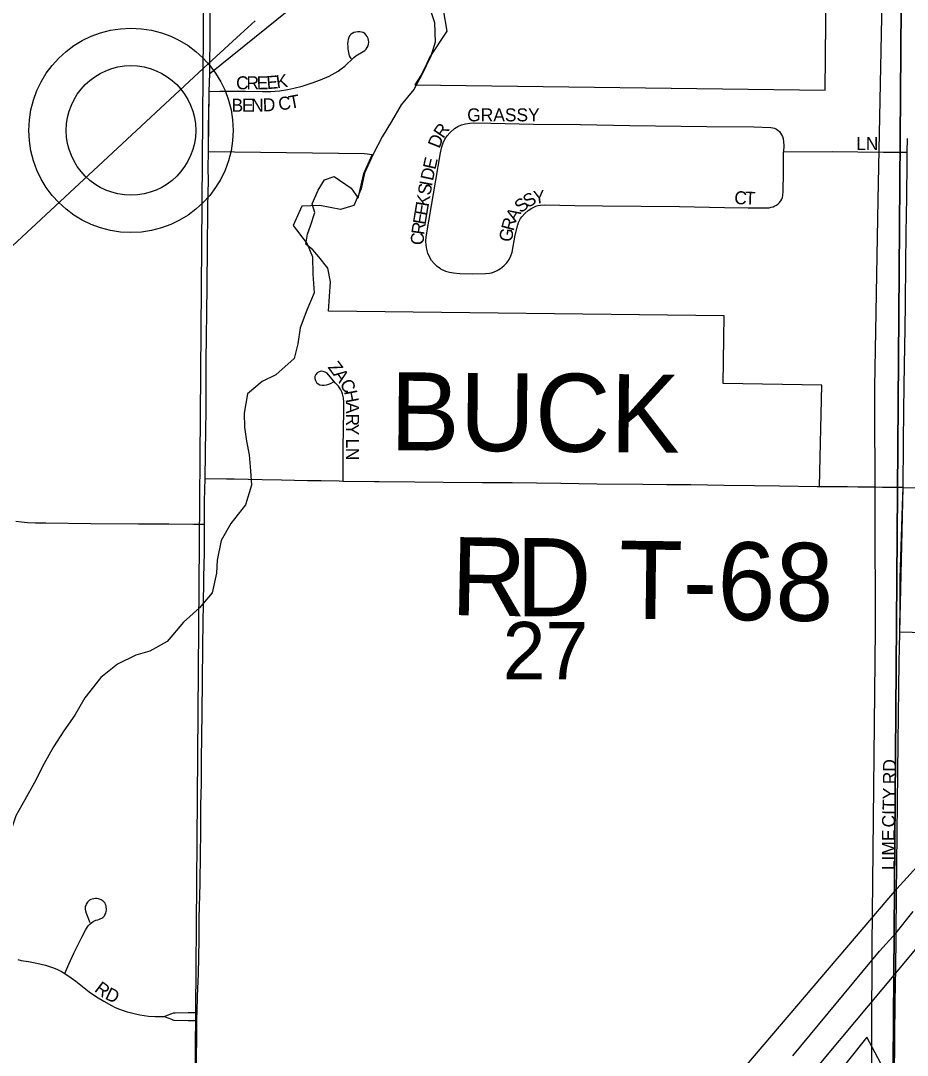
# Model space of a CAD drawing. Extents: x 1443599 to 1910620, y 1028088 to 1361369.
# Drawn here: x 1672898 to 1676309, y 1306313 to 1310290 of the extents above; entities that cross this region are included whole.
import ezdxf

# ---------------------------------------------------------------- set-up
doc = ezdxf.new("R2010")
doc.units = 0
for name, color, linetype in [('GM_X_City_Street', 7, 'Continuous'), ('GM_X_City_Street_Text', 7, 'Continuous'), ('GM_X_Corporation', 7, 'Continuous'), ('GM_X_County_Road', 7, 'Continuous'), ('GM_X_Interstate_Route', 7, 'Continuous'), ('GM_X_Minor_River', 7, 'Continuous'), ('GM_X_Rail_Line', 7, 'Continuous'), ('GM_X_Section', 7, 'Continuous'), ('GM_X_Section_Text', 7, 'Continuous'), ('GM_X_Township_Road', 7, 'Continuous'), ('GM_X_Township_Road_Text', 7, 'Continuous'), ('GM_X_Township_Subdivision', 7, 'Continuous'), ('GM_X_Township_Subdivision_Text', 7, 'Continuous'), ('GM_X_Unincorporated', 7, 'Continuous'), ('GM_X_Unincorporated_Location', 7, 'Continuous')]:
    doc.layers.add(name, color=color, linetype=linetype)

msp = doc.modelspace()

# ---------------------------------------------------------------- linework, layer by layer
at = {"layer": 'GM_X_City_Street'}
for points in [[(1673623.9, 1310018.8), (1673663.9, 1310018.9), (1673721.5, 1310019.1), (1673762.7, 1310019), (1673828.4, 1310017.6), (1673861, 1310018.5), (1673893.5, 1310021.2), (1673925.8, 1310025.7), (1673949.7, 1310030.4), (1673981.2, 1310039), (1674019.9, 1310051.9), (1674051.8, 1310063.5), (1674085.4, 1310077.5), (1674119.1, 1310096.7), (1674131.7, 1310105.1), (1674144.8, 1310115.1), (1674180.5, 1310149.2), (1674187.2, 1310154.7), (1674194.4, 1310159.5), (1674216, 1310171.5), (1674222.1, 1310176), (1674227.3, 1310181.1), (1674231.6, 1310187.1), (1674234.7, 1310193.7), (1674236.5, 1310200.7), (1674237.1, 1310208), (1674236.4, 1310215.3), (1674234.5, 1310222.4), (1674231.3, 1310229.1), (1674227.2, 1310235.3), (1674222.1, 1310240.6), (1674216.3, 1310244.6), (1674209.7, 1310246.9), (1674202.6, 1310247.8), (1674194.8, 1310247.7), (1674187.2, 1310246.8), (1674180.2, 1310244.9), (1674173.8, 1310241.6), (1674168.3, 1310237.2), (1674163.7, 1310231.6), (1674160.2, 1310225.2), (1674158, 1310218.2), (1674156.9, 1310210.8), (1674156.1, 1310201.5), (1674156.5, 1310190.7), (1674157, 1310181.7), (1674157.6, 1310174.5), (1674160.1, 1310162.2), (1674162.1, 1310155.9), (1674165.4, 1310148.9), (1674169.3, 1310143.3)], [(1674567.1, 1309875.6), (1674580.1, 1309883.4), (1674594.6, 1309889.6), (1674609.8, 1309894.1), (1674625.5, 1309896.7), (1674641.4, 1309897.7), (1674706.8, 1309896.4), (1674871.4, 1309892.9), (1675052.3, 1309890.8), (1675241.4, 1309888), (1675537.5, 1309884.2), (1675718.3, 1309881.9), (1675783.8, 1309880), (1675791.3, 1309878.9), (1675798.5, 1309876.9), (1675805.1, 1309873.8), (1675811.3, 1309869.7), (1675816.7, 1309864.5), (1675821.5, 1309858.6), (1675825.5, 1309852.1), (1675828.9, 1309845.1), (1675831.7, 1309837.9), (1675834, 1309810.7), (1675833.2, 1309785.9)], [(1674513.1, 1309336.8), (1674500.2, 1309345.8), (1674488.6, 1309356.4), (1674478.7, 1309368.5), (1674470.8, 1309382), (1674464.8, 1309396.6), (1674460.5, 1309411.8), (1674457.8, 1309427.4), (1674457.1, 1309443.1), (1674458.3, 1309458.9), (1674479.2, 1309579.8), (1674493.8, 1309669.1), (1674513.7, 1309782), (1674518.9, 1309805.5), (1674523.8, 1309820.4), (1674530.5, 1309834.5), (1674539.4, 1309847.5), (1674549.7, 1309859.6), (1674567.1, 1309875.6)], [(1676308.5, 1309784.5), (1676309.4, 1309837.2)], [(1674513.1, 1309336.8), (1674532.4, 1309327.5), (1674547.5, 1309323.1), (1674563.3, 1309320.5), (1674587.5, 1309318.5), (1674636.6, 1309317.5), (1674685.8, 1309318.1), (1674701.6, 1309319.6), (1674709.2, 1309321.2), (1674716.6, 1309323.4), (1674730.8, 1309329.8), (1674744.4, 1309338.2), (1674757, 1309347.9), (1674767.8, 1309359.1), (1674776.9, 1309371.9), (1674783.9, 1309385.9), (1674788.5, 1309400.9), (1674800.6, 1309465.5), (1674810.2, 1309505.8), (1674813, 1309514.1), (1674816.7, 1309522), (1674821, 1309529.5), (1674825.9, 1309536.6), (1674837.3, 1309549.4), (1674850.4, 1309560.5), (1674864.7, 1309569.9), (1674872.4, 1309573.8), (1674880.4, 1309577.1), (1674888.8, 1309579.6), (1674897.3, 1309581.1), (1674914.4, 1309582.2), (1674972.2, 1309581.1), (1675029.6, 1309579.4), (1675136.5, 1309579.2), (1675284.6, 1309577.1), (1675432.6, 1309575.5), (1675605.4, 1309572.8), (1675696.8, 1309571.3), (1675753.3, 1309570.4), (1675777.3, 1309571.6), (1675784.9, 1309573), (1675792.3, 1309575.2), (1675799.5, 1309578.1), (1675806.1, 1309581.7), (1675812.2, 1309586.2), (1675817.5, 1309591.5), (1675821.9, 1309597.4), (1675825.6, 1309604.1), (1675828.3, 1309611.1), (1675830, 1309618.5), (1675831.4, 1309634.2), (1675832.2, 1309706.4), (1675833.2, 1309785.9)], [(1675833.2, 1309785.9), (1676019.9, 1309787.4), (1676217.9, 1309785.4), (1676282.2, 1309784.8), (1676308.5, 1309784.5)], [(1676292.5, 1308496), (1676293.7, 1308666.4), (1676295.7, 1308795.5), (1676298.3, 1308968.4), (1676300.5, 1309106.3), (1676301.4, 1309204.8), (1676303.4, 1309355.8), (1676304.7, 1309474.1), (1676307.1, 1309611.9), (1676307.8, 1309746.5), (1676308.5, 1309784.5)], [(1674138.3, 1308520.8), (1674138.4, 1308536.6), (1674138.5, 1308565.3), (1674139, 1308650.1), (1674141.5, 1308790.7), (1674141.5, 1308823.7), (1674139.9, 1308840.2), (1674136.2, 1308856.3), (1674133.3, 1308864), (1674129.7, 1308871.5), (1674125.3, 1308878.5), (1674120.3, 1308885), (1674109.4, 1308897.5), (1674082.8, 1308929.3), (1674076.9, 1308935), (1674070, 1308939.5), (1674062.3, 1308942.1), (1674054, 1308942.5), (1674046, 1308940.6), (1674038.8, 1308936.5), (1674033.3, 1308930.5), (1674030.2, 1308923), (1674029.8, 1308914.8), (1674031.9, 1308906.7), (1674036.1, 1308899.7), (1674042.2, 1308894.1), (1674049.7, 1308890.8), (1674057.9, 1308889.5), (1674066.2, 1308889.2), (1674074.3, 1308890.5), (1674084.1, 1308893.1), (1674092.5, 1308896.5), (1674101.9, 1308902.1)], [(1676292.5, 1308496), (1676458.7, 1308493.1), (1676619.3, 1308491), (1676721, 1308490.1), (1676868.4, 1308488), (1677055.3, 1308485.5), (1677157.2, 1308485), (1677281.1, 1308484.5)], [(1676253.8, 1305823.7), (1676259.4, 1306203.8), (1676261.5, 1306402.5), (1676263.9, 1306601.2), (1676264.1, 1306629), (1676265.4, 1306783.4), (1676267.7, 1306931), (1676273.6, 1307516)]]:
    msp.add_lwpolyline(points, dxfattribs=at)
at = {"layer": 'GM_X_Corporation'}
for points in [[(1674524.1, 1310332.3), (1674537.4, 1310249.6), (1674472.6, 1310151.2), (1674460.9, 1310125.3), (1674437.8, 1310079.5), (1674414.4, 1310043.7), (1675993.4, 1310022.9), (1676004, 1311194.9)], [(1676941, 1307921.9), (1676280.5, 1307939.4), (1676292.5, 1308496), (1675971.3, 1308500.2), (1675980, 1308889), (1675600, 1308895.7), (1675604, 1309156.3), (1674082.8, 1309174.3), (1674089.5, 1309287), (1674080.1, 1309339), (1674045.5, 1309383), (1674022.8, 1309409.6), (1673995.7, 1309430.8), (1674001.5, 1309469.6), (1674013.5, 1309501.6), (1674029.5, 1309553.6), (1674020.1, 1309587), (1674042.8, 1309639), (1674066.8, 1309679), (1674104.1, 1309691), (1674169.5, 1309647), (1674196.1, 1309608.3), (1674217.8, 1309702.4), (1674250, 1309774.6), (1674221.5, 1309779), (1673620.3, 1309785.8), (1673623.9, 1310018.8), (1673625.6, 1310088), (1673929.5, 1310332.3)], [(1673597.3, 1303821.1), (1676268.1, 1306953.4), (1676459.4, 1307163.3)], [(1676259.2, 1306183.3), (1676153.5, 1306382.6), (1673600.8, 1303183.8)]]:
    msp.add_lwpolyline(points, dxfattribs=at)
at = {"layer": 'GM_X_County_Road'}
for points in [[(1676280.5, 1307939.4), (1676281.1, 1308048.6), (1676281.9, 1308147.1), (1676285.5, 1308270.2), (1676287.8, 1308344.8), (1676290.4, 1308428.6), (1676292.5, 1308496)], [(1676279, 1307877.6), (1676280.5, 1307939.4)], [(1676273.6, 1307516), (1676277.7, 1307826.3), (1676279, 1307877.6)]]:
    msp.add_lwpolyline(points, dxfattribs=at)
at = {"layer": 'GM_X_Interstate_Route'}
for points in [[(1673599.8, 1303422.3), (1674369.1, 1304346.3), (1674513.7, 1304521.7), (1674908.3, 1304995.4), (1675027.5, 1305139.6), (1675178.7, 1305321.3), (1675236.7, 1305392.6), (1675392.1, 1305579.4), (1675691.9, 1305940.7), (1675888.5, 1306178.6), (1675995.5, 1306307.4), (1676107, 1306441), (1676264.1, 1306629), (1676366, 1306750.9), (1676549.6, 1306969.9)], [(1675868.8, 1306311.7), (1676202.5, 1306712.9), (1676265.4, 1306783.4), (1676331.2, 1306866.2)]]:
    msp.add_lwpolyline(points, dxfattribs=at)
at = {"layer": 'GM_X_Minor_River'}
for points in [[(1676215.5, 1310622.9), (1676196.1, 1309601.3), (1676182.8, 1308882.1), (1676184.6, 1307950.2), (1676172.8, 1306736), (1676166.7, 1305351.4), (1676158.1, 1304066.9), (1676156.7, 1303036.8), (1676149.3, 1302461.7), (1676136.8, 1301341.5), (1676129.5, 1300626.1)], [(1674466.6, 1310352.3), (1674489.6, 1310283.9), (1674492.6, 1310207.7), (1674476, 1310153.8), (1674441.1, 1310082.1), (1674410.5, 1310026.4), (1674361.8, 1309966.9), (1674325.1, 1309903.2), (1674288.4, 1309843.6), (1674253.7, 1309777.9), (1674220.8, 1309704.2), (1674208, 1309644.2), (1674179.3, 1309580.4), (1674129.2, 1309565), (1674049.6, 1309580.1), (1673979.7, 1309576.9), (1673946.9, 1309503.2), (1673999.8, 1309432.4), (1674021.1, 1309382.1), (1674022.2, 1309315.9), (1674027.3, 1309243.7), (1673998.5, 1309177.9), (1673973.7, 1309110.1), (1673964.9, 1309048.1), (1673950.2, 1308992.2), (1673879.5, 1308929), (1673827.3, 1308903.6), (1673770.9, 1308856.2), (1673757.9, 1308782.2), (1673759.2, 1308728.1), (1673766.5, 1308673.9), (1673777.8, 1308621.6), (1673783, 1308559.5), (1673786.2, 1308505.3), (1673763.3, 1308429.5), (1673706.5, 1308358), (1673669.8, 1308292.4), (1673654.8, 1308216.4), (1673652.2, 1308166.3), (1673635.2, 1308090.4), (1673586.6, 1308032.9), (1673524.1, 1307977.6), (1673461.3, 1307904.2), (1673395, 1307867), (1673340.9, 1307851.6), (1673270.6, 1307816.5), (1673206.1, 1307765.2), (1673145.3, 1307687.8), (1673106.5, 1307620.1), (1673063.8, 1307560.6), (1673025.1, 1307498.9), (1672988.4, 1307435.3), (1672951.5, 1307361.6)], [(1672951.5, 1307361.6), (1672914.8, 1307295.9), (1672880.1, 1307234.2), (1672855.2, 1307160.4), (1672832.4, 1307098.6), (1672793.7, 1307034.9), (1672742.8, 1306959.4), (1672676.3, 1306904.1), (1672587.9, 1306855.1), (1672529.7, 1306827.8), (1672475.5, 1306800.4), (1672419.2, 1306769.1), (1672367.1, 1306751.7), (1672303.1, 1306732.5), (1672236.9, 1306709.3), (1672176.7, 1306680), (1672126.5, 1306652.5), (1672079.8, 1306591), (1672027, 1306515.5)]]:
    msp.add_lwpolyline(points, dxfattribs=at)
at = {"layer": 'GM_X_Rail_Line'}
for points in [[(1673743.8, 1310238.6), (1673800.3, 1310290.4)], [(1662816.3, 1300093.3), (1662986, 1300250.7), (1663553.9, 1300777.6), (1665962.6, 1303015.1), (1667076.6, 1304049.8), (1667890.9, 1304806.6), (1670146.3, 1306896.4), (1673619.7, 1310124.8), (1673743.8, 1310238.6)]]:
    msp.add_lwpolyline(points, dxfattribs=at)
at = {"layer": 'GM_X_Section'}
for points in [[(1676291.8, 1311191.9), (1676250.4, 1305773.2), (1673567.6, 1305832.6), (1673608.9, 1311223.5)], [(1678964.9, 1311152.5), (1681724.3, 1310962.1), (1681656.8, 1305541.7), (1678900.7, 1305840.2), (1676250.4, 1305773.2), (1676291.8, 1311191.9)]]:
    msp.add_lwpolyline(points, close=True, dxfattribs=at)
at = {"layer": 'GM_X_Township_Road'}
for points in [[(1673625.6, 1310088), (1673625.6, 1310126), (1673626.9, 1310215.9), (1673627.8, 1310313.1), (1673630.9, 1310556.7), (1673631.8, 1310725.3), (1673631.5, 1310838.2), (1673634.5, 1310965.3), (1673636.3, 1311085.2), (1673635.4, 1311104.2), (1673631.2, 1311138), (1673628.8, 1311151.9), (1673620.7, 1311185.6)], [(1673623.9, 1310018.8), (1673625.6, 1310088)], [(1673620.3, 1309785.8), (1673621.4, 1309878.9), (1673623.5, 1310001.9), (1673623.9, 1310018.8)], [(1673614.7, 1309147.5), (1673615.2, 1309290.4), (1673617, 1309399.7), (1673618.3, 1309578.5), (1673620.3, 1309675), (1673620.1, 1309724.6), (1673620.3, 1309785.8)], [(1673607.4, 1308531), (1673608.8, 1308626.4), (1673610.1, 1308720.4), (1673611.4, 1308786.2), (1673611.4, 1308930.2), (1673611.4, 1308995.9), (1673612.6, 1309063.9), (1673613.7, 1309096.6), (1673614.7, 1309147.5)], [(1673605.6, 1308354.9), (1673606, 1308443.5), (1673607.4, 1308531)], [(1673607.4, 1308531), (1673689.5, 1308529.1), (1673720, 1308529.2), (1673827.6, 1308526.7), (1673902.2, 1308525), (1674002.2, 1308522.7), (1674054.7, 1308522.3), (1674123.8, 1308521), (1674138.3, 1308520.8)], [(1674138.3, 1308520.8), (1674259.1, 1308519.3), (1674277.4, 1308519.1)], [(1674277.4, 1308519.1), (1674415, 1308517.8), (1674523.3, 1308516.4), (1674674.4, 1308515.1), (1674789.3, 1308514.5), (1674976.6, 1308512.2), (1675114.5, 1308510.5), (1675291.3, 1308508.4), (1675383.8, 1308507.3), (1675475.8, 1308507.4), (1675604, 1308505.4), (1675721.3, 1308503.6), (1675817.3, 1308502.1), (1675961.7, 1308500.3), (1675971.3, 1308500.2)], [(1675971.3, 1308500.2), (1676040.5, 1308499.3), (1676118.8, 1308498.3), (1676213.8, 1308497.6), (1676292.5, 1308496)], [(1673603, 1308150.8), (1673605.4, 1308246.4), (1673605.3, 1308306.5), (1673605.6, 1308354.9)], [(1673577, 1306477.6), (1673578.7, 1306541.3), (1673581.8, 1306625.5), (1673584.5, 1306757.7), (1673585.2, 1306840.1), (1673589, 1306974), (1673589.8, 1307086), (1673591.8, 1307167.9), (1673591.3, 1307247), (1673592, 1307276.3), (1673593.7, 1307357.4), (1673594.4, 1307456.3), (1673595, 1307532.5), (1673597.2, 1307744.5), (1673599.2, 1307891.3), (1673602.5, 1308132.8), (1673603, 1308150.8)], [(1673576.4, 1306446.7), (1673576.6, 1306460.9), (1673577, 1306477.6)], [(1673574.4, 1305192.1), (1673574.3, 1305265.2), (1673572.5, 1305369.8), (1673571.1, 1305481.9), (1673568.9, 1305580.9), (1673567.3, 1305678.5), (1673567.8, 1305760.4), (1673568.5, 1305843.7), (1673570.2, 1305937.3), (1673570.9, 1306014.9), (1673571.5, 1306110.3), (1673573.2, 1306236.5), (1673574.6, 1306309.9), (1673575.6, 1306374.9), (1673576.4, 1306446.7)]]:
    msp.add_lwpolyline(points, dxfattribs=at)
at = {"layer": 'GM_X_Township_Subdivision'}
for points in [[(1672879.9, 1308366.1), (1672901.3, 1308363.3), (1672924.3, 1308361.3), (1672955.5, 1308360.1), (1672994.8, 1308359.8), (1673168.1, 1308357.8), (1673351, 1308355.9), (1673468.2, 1308356), (1673563.3, 1308355.3), (1673605.6, 1308354.9)], [(1673068, 1306627.8), (1673084, 1306663.1), (1673104.3, 1306708.1), (1673133.1, 1306767.3), (1673148.8, 1306796.6), (1673158.5, 1306810.9), (1673164.7, 1306817.7), (1673170.4, 1306822.7), (1673177.3, 1306827.7), (1673182, 1306830.1), (1673188.1, 1306832.4), (1673195.6, 1306834.2), (1673202, 1306836.1), (1673207.2, 1306838.7), (1673211.1, 1306840.8), (1673214.7, 1306843.4), (1673217.7, 1306846.4), (1673220.3, 1306849.4), (1673222.6, 1306853.4), (1673224.5, 1306857.3), (1673226.1, 1306861.3), (1673227.5, 1306866.1), (1673228.2, 1306870.9), (1673228.2, 1306876.7), (1673227.7, 1306882.3), (1673226.6, 1306887.9), (1673225, 1306892.8), (1673222.8, 1306897.7), (1673219.8, 1306901.7), (1673216.1, 1306905.3), (1673211.9, 1306908.4), (1673207.5, 1306910.9), (1673201.9, 1306913.3), (1673197.2, 1306914.5), (1673191.9, 1306915.6), (1673186.7, 1306915.8), (1673179.5, 1306915), (1673173, 1306913.7), (1673168.3, 1306911.7), (1673163.4, 1306909.1), (1673159.4, 1306905.9), (1673155.9, 1306902.2), (1673152.6, 1306898), (1673150.3, 1306893.7), (1673148.4, 1306889.1), (1673146.9, 1306884.6), (1673146.3, 1306879.3), (1673146.3, 1306874.1), (1673147.3, 1306868.3), (1673149.8, 1306859), (1673164.8, 1306824.2)], [(1672886.9, 1306680.9), (1672900.4, 1306677.8), (1672928.5, 1306673.9), (1672961.1, 1306668), (1672993.3, 1306660.1), (1673009.3, 1306655.2), (1673024.9, 1306649.4), (1673040.3, 1306642.8), (1673055.2, 1306635.2), (1673068, 1306627.8)], [(1673068, 1306627.8), (1673069.6, 1306626.9), (1673083.6, 1306617.9), (1673110.4, 1306598.4), (1673161.7, 1306557.4), (1673189.8, 1306537.7), (1673217.9, 1306520.7), (1673247.7, 1306504.5), (1673262.3, 1306497.4), (1673278.1, 1306490.7), (1673292, 1306485.1), (1673308.2, 1306480.4), (1673324.1, 1306476.1), (1673339.5, 1306472.5), (1673356.5, 1306468.9), (1673373.9, 1306465.8), (1673390.2, 1306464.2), (1673415.5, 1306463), (1673450.8, 1306462.6)], [(1673450.8, 1306462.6), (1673480.1, 1306473.7), (1673485.6, 1306475.9), (1673488.9, 1306476.6), (1673493.1, 1306476.9), (1673542.2, 1306477.3), (1673577, 1306477.6)], [(1673450.8, 1306462.6), (1673478.1, 1306451.6), (1673483.3, 1306449.6), (1673487.6, 1306448.8), (1673542.9, 1306447.5), (1673576.4, 1306446.7)]]:
    msp.add_lwpolyline(points, dxfattribs=at)
at = {"layer": 'GM_X_Unincorporated'}
for radius in [392.8, 249]:
    msp.add_circle((1673322.7, 1309868.7), radius, dxfattribs=at)
at = {"layer": 'GM_X_Unincorporated_Location'}
msp.add_line((1673322.7, 1309868.7), (1673322.7, 1309868.7), dxfattribs=at)

# ---------------------------------------------------------------- texts
at = {"layer": 'GM_X_City_Street_Text'}
for s, rotation, p in [('C', 0.0972, (1673727.2, 1310026.6)), ('R', 0.0972, (1673766.8, 1310026.6)), ('E', 0.2222, (1673806.5, 1310026.7)), ('E', 4.7817, (1673846.1, 1310027)), ('K', 8.0208, (1673884.2, 1310030.3)), ('B', 0, (1673709.6, 1309940.5)), ('E', 0.0455, (1673749.2, 1309940.5)), ('N', 0.8154, (1673785.2, 1309940.6)), ('D', 2.5738, (1673830.8, 1309941.3)), ('C', 7.8564, (1673892.9, 1309945)), ('T', 10.6384, (1673934.8, 1309950.8)), ('GRASSY', 0, (1674616, 1309903.4)), ('R', 55.3739, (1674523.7, 1309834.9)), ('D', 68.3285, (1674508.9, 1309796.7)), ('LN', 0, (1676112, 1309793.4)), ('E', 77.1836, (1674493.6, 1309715.5)), ('D', 77.7343, (1674484.2, 1309672.6)), ('S', 80.5017, (1674474.5, 1309616.9)), ('I', 79.4448, (1674480.3, 1309651.4)), ('K', 80.525, (1674467.3, 1309573.5)), ('S', 29.4873, (1674848.1, 1309569.6)), ('Y', 7.0545, (1674873.8, 1309585.3)), ('C', 355.8677, (1675642, 1309586.5)), ('T', 357.7563, (1675683.3, 1309583.6)), ('E', 80.5099, (1674461.5, 1309538.8)), ('S', 39.2913, (1674822.7, 1309548.6)), ('E', 80.5017, (1674455.7, 1309504.1)), ('A', 58.8751, (1674802.9, 1309514.4)), ('R', 81.6878, (1674450, 1309465.2)), ('R', 74.9856, (1674794.1, 1309479.5)), ('C', 87.1813, (1674448.2, 1309426.9)), ('G', 80.4011, (1674787, 1309437.4)), ('Z', 306.7387, (1674077.9, 1308958)), ('A', 305.9519, (1674098.9, 1308930)), ('C', 299.8262, (1674123.9, 1308895.5)), ('H', 280.5257, (1674142.1, 1308865.4)), ('A', 270.3933, (1674149.9, 1308824.4)), ('R', 270, (1674150.2, 1308780.5)), ('Y', 270.0038, (1674150.2, 1308740.9)), ('L', 269.9821, (1674150.2, 1308683.7)), ('N', 270.0038, (1674150.2, 1308648.5)), ('RD', 90, (1676265.4, 1307355.2)), ('CITY', 88.2109, (1676261, 1307188.3)), ('LIME', 90, (1676261, 1307025.1))]:
    msp.add_text(s, height=50, rotation=rotation, dxfattribs=at).set_placement(p)
at = {"layer": 'GM_X_Section_Text'}
msp.add_text('27', height=221, rotation=0, dxfattribs=at).set_placement((1674752.4, 1307758.1))
at = {"layer": 'GM_X_Township_Road_Text'}
for s, rotation, p in [('BUCK', 359.5072, (1674318.3, 1308639.3)), ('R', 358.9384, (1674551.6, 1308005.9)), ('D', 359.9569, (1674803.7, 1308001.3)), ('T-68', 359.2966, (1675198.3, 1307991.7))]:
    msp.add_text(s, height=300, rotation=rotation, dxfattribs=at).set_placement(p)
at = {"layer": 'GM_X_Township_Subdivision_Text'}
for s, rotation, p in [('R', 322.5084, (1673178.9, 1306561.5)), ('D', 334.0805, (1673219.5, 1306531.7))]:
    msp.add_text(s, height=50, rotation=rotation, dxfattribs=at).set_placement(p)

doc.saveas('drawing.dxf')
